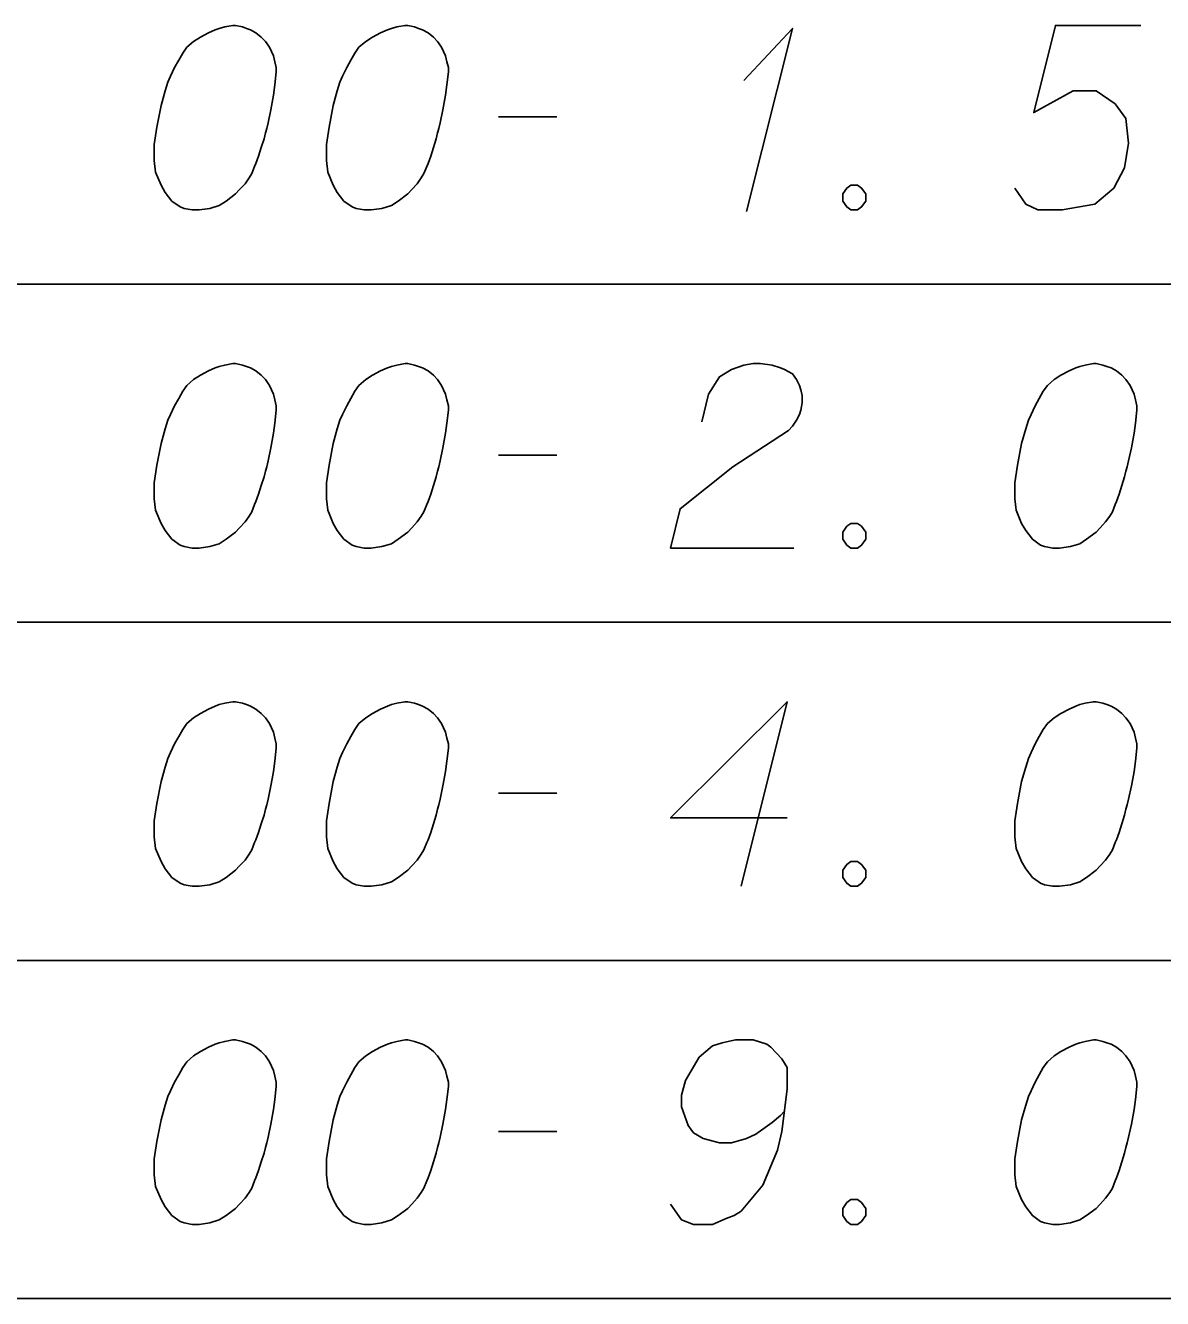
# Model space of a CAD drawing. Extents: x 2074207 to 2076812, y 516372 to 523312.
# Drawn here: x 2076397.04 to 2076426.64, y 516865.67 to 516898.81 of the extents above; entities that cross this region are included whole.
import ezdxf

# ---------------------------------------------------------------- set-up
doc = ezdxf.new("R2010")
doc.units = 0
for name, color, linetype in [('Prop DirtTable_ Soil Test Results - Outline (Major)', 7, 'Continuous'), ('Prop DirtTable_ Soil Test Results - Outline (Minor)', 7, 'Continuous'), ('Prop DirtTable_ Soil Test Results - Tx (Sample Data)', 7, 'Continuous')]:
    doc.layers.add(name, color=color, linetype=linetype)

msp = doc.modelspace()

# ---------------------------------------------------------------- linework, layer by layer
at = {"layer": 'Prop DirtTable_ Soil Test Results - Outline (Major)'}
msp.add_line((2076260.609, 516865.674), (2076811.903, 516865.674), dxfattribs=at)
at = {"layer": 'Prop DirtTable_ Soil Test Results - Outline (Minor)'}
for p, q in [((2076260.609, 516892.074), (2076811.903, 516892.074)), ((2076260.609, 516892.074), (2076811.903, 516892.074)), ((2076260.609, 516883.274), (2076811.903, 516883.274)), ((2076260.609, 516883.274), (2076811.903, 516883.274)), ((2076260.609, 516874.474), (2076811.903, 516874.474)), ((2076260.609, 516874.474), (2076811.903, 516874.474)), ((2076260.609, 516865.674), (2076811.903, 516865.674))]:
    msp.add_line(p, q, dxfattribs=at)
at = {"layer": 'Prop DirtTable_ Soil Test Results - Tx (Sample Data)'}
for points in [[(2076402.512, 516898.805), (2076402.442, 516898.805), (2076402.23, 516898.767), (2076402.089, 516898.73), (2076401.983, 516898.692), (2076401.807, 516898.616), (2076401.595, 516898.503), (2076401.419, 516898.389), (2076401.242, 516898.238), (2076401.136, 516898.087), (2076401.031, 516897.898), (2076400.925, 516897.709), (2076400.819, 516897.482), (2076400.748, 516897.331), (2076400.678, 516897.104), (2076400.572, 516896.726), (2076400.466, 516896.159), (2076400.396, 516895.706), (2076400.396, 516895.29), (2076400.431, 516894.988), (2076400.572, 516894.648), (2076400.678, 516894.459), (2076400.854, 516894.232), (2076401.066, 516894.081), (2076401.172, 516894.043), (2076401.383, 516894.005), (2076401.56, 516894.005), (2076401.842, 516894.043), (2076402.089, 516894.119), (2076402.265, 516894.232), (2076402.512, 516894.421), (2076402.618, 516894.534), (2076402.759, 516894.685), (2076402.865, 516894.837), (2076402.935, 516894.95), (2076403.006, 516895.139), (2076403.041, 516895.215), (2076403.112, 516895.404), (2076403.182, 516895.63), (2076403.253, 516895.857), (2076403.288, 516896.008), (2076403.323, 516896.122), (2076403.359, 516896.273), (2076403.429, 516896.613), (2076403.465, 516896.802), (2076403.5, 516896.991), (2076403.535, 516897.256), (2076403.57, 516897.596), (2076403.57, 516897.709), (2076403.535, 516897.86), (2076403.5, 516898.011), (2076403.394, 516898.238), (2076403.288, 516898.389), (2076403.182, 516898.503), (2076403.041, 516898.616), (2076402.9, 516898.692), (2076402.794, 516898.73), (2076402.689, 516898.767), (2076402.512, 516898.805)], [(2076406.992, 516898.805), (2076406.922, 516898.805), (2076406.71, 516898.767), (2076406.569, 516898.73), (2076406.463, 516898.692), (2076406.287, 516898.616), (2076406.075, 516898.503), (2076405.899, 516898.389), (2076405.722, 516898.238), (2076405.616, 516898.087), (2076405.511, 516897.898), (2076405.405, 516897.709), (2076405.299, 516897.482), (2076405.228, 516897.331), (2076405.158, 516897.104), (2076405.052, 516896.726), (2076404.946, 516896.159), (2076404.876, 516895.706), (2076404.876, 516895.29), (2076404.911, 516894.988), (2076405.052, 516894.648), (2076405.158, 516894.459), (2076405.334, 516894.232), (2076405.546, 516894.081), (2076405.652, 516894.043), (2076405.863, 516894.005), (2076406.04, 516894.005), (2076406.322, 516894.043), (2076406.569, 516894.119), (2076406.745, 516894.232), (2076406.992, 516894.421), (2076407.098, 516894.534), (2076407.239, 516894.685), (2076407.345, 516894.837), (2076407.415, 516894.95), (2076407.486, 516895.139), (2076407.521, 516895.215), (2076407.592, 516895.404), (2076407.662, 516895.63), (2076407.733, 516895.857), (2076407.768, 516896.008), (2076407.803, 516896.122), (2076407.839, 516896.273), (2076407.909, 516896.613), (2076407.945, 516896.802), (2076407.98, 516896.991), (2076408.015, 516897.256), (2076408.05, 516897.596), (2076408.05, 516897.709), (2076408.015, 516897.86), (2076407.98, 516898.011), (2076407.874, 516898.238), (2076407.768, 516898.389), (2076407.662, 516898.503), (2076407.521, 516898.616), (2076407.38, 516898.692), (2076407.274, 516898.73), (2076407.169, 516898.767), (2076406.992, 516898.805)], [(2076415.74, 516897.369), (2076417.01, 516898.73), (2076415.811, 516893.967)], [(2076426.076, 516898.805), (2076423.854, 516898.805), (2076423.289, 516896.537), (2076424.312, 516897.104), (2076424.912, 516897.104), (2076425.406, 516896.764), (2076425.688, 516896.386), (2076425.759, 516895.744), (2076425.653, 516895.101), (2076425.371, 516894.572), (2076424.877, 516894.156), (2076424.03, 516894.005), (2076423.395, 516894.005), (2076423.078, 516894.156), (2076422.796, 516894.572)], [(2076409.356, 516896.424), (2076410.872, 516896.424)], [(2076418.527, 516894.648), (2076418.704, 516894.648), (2076418.809, 516894.572), (2076418.915, 516894.421), (2076418.915, 516894.232), (2076418.809, 516894.081), (2076418.704, 516894.005), (2076418.527, 516894.005), (2076418.421, 516894.081), (2076418.316, 516894.232), (2076418.316, 516894.421), (2076418.421, 516894.572), (2076418.527, 516894.648)], [(2076402.512, 516890.005), (2076402.442, 516890.005), (2076402.23, 516889.967), (2076402.089, 516889.93), (2076401.983, 516889.892), (2076401.807, 516889.816), (2076401.595, 516889.703), (2076401.419, 516889.589), (2076401.242, 516889.438), (2076401.136, 516889.287), (2076401.031, 516889.098), (2076400.925, 516888.909), (2076400.819, 516888.682), (2076400.748, 516888.531), (2076400.678, 516888.304), (2076400.572, 516887.926), (2076400.466, 516887.359), (2076400.396, 516886.906), (2076400.396, 516886.49), (2076400.431, 516886.188), (2076400.572, 516885.848), (2076400.678, 516885.659), (2076400.854, 516885.432), (2076401.066, 516885.281), (2076401.172, 516885.243), (2076401.383, 516885.205), (2076401.56, 516885.205), (2076401.842, 516885.243), (2076402.089, 516885.319), (2076402.265, 516885.432), (2076402.512, 516885.621), (2076402.618, 516885.734), (2076402.759, 516885.885), (2076402.865, 516886.037), (2076402.935, 516886.15), (2076403.006, 516886.339), (2076403.041, 516886.415), (2076403.112, 516886.604), (2076403.182, 516886.83), (2076403.253, 516887.057), (2076403.288, 516887.208), (2076403.323, 516887.322), (2076403.359, 516887.473), (2076403.429, 516887.813), (2076403.465, 516888.002), (2076403.5, 516888.191), (2076403.535, 516888.456), (2076403.57, 516888.796), (2076403.57, 516888.909), (2076403.535, 516889.06), (2076403.5, 516889.211), (2076403.394, 516889.438), (2076403.288, 516889.589), (2076403.182, 516889.703), (2076403.041, 516889.816), (2076402.9, 516889.892), (2076402.794, 516889.93), (2076402.689, 516889.967), (2076402.512, 516890.005)], [(2076406.992, 516890.005), (2076406.922, 516890.005), (2076406.71, 516889.967), (2076406.569, 516889.93), (2076406.463, 516889.892), (2076406.287, 516889.816), (2076406.075, 516889.703), (2076405.899, 516889.589), (2076405.722, 516889.438), (2076405.616, 516889.287), (2076405.511, 516889.098), (2076405.405, 516888.909), (2076405.299, 516888.682), (2076405.228, 516888.531), (2076405.158, 516888.304), (2076405.052, 516887.926), (2076404.946, 516887.359), (2076404.876, 516886.906), (2076404.876, 516886.49), (2076404.911, 516886.188), (2076405.052, 516885.848), (2076405.158, 516885.659), (2076405.334, 516885.432), (2076405.546, 516885.281), (2076405.652, 516885.243), (2076405.863, 516885.205), (2076406.04, 516885.205), (2076406.322, 516885.243), (2076406.569, 516885.319), (2076406.745, 516885.432), (2076406.992, 516885.621), (2076407.098, 516885.734), (2076407.239, 516885.885), (2076407.345, 516886.037), (2076407.415, 516886.15), (2076407.486, 516886.339), (2076407.521, 516886.415), (2076407.592, 516886.604), (2076407.662, 516886.83), (2076407.733, 516887.057), (2076407.768, 516887.208), (2076407.803, 516887.322), (2076407.839, 516887.473), (2076407.909, 516887.813), (2076407.945, 516888.002), (2076407.98, 516888.191), (2076408.015, 516888.456), (2076408.05, 516888.796), (2076408.05, 516888.909), (2076408.015, 516889.06), (2076407.98, 516889.211), (2076407.874, 516889.438), (2076407.768, 516889.589), (2076407.662, 516889.703), (2076407.521, 516889.816), (2076407.38, 516889.892), (2076407.274, 516889.93), (2076407.169, 516889.967), (2076406.992, 516890.005)], [(2076414.647, 516888.493), (2076414.823, 516889.211), (2076415.106, 516889.665), (2076415.423, 516889.854), (2076415.74, 516889.967), (2076415.987, 516890.005), (2076416.164, 516890.005), (2076416.481, 516889.967), (2076416.693, 516889.892), (2076416.799, 516889.854), (2076417.01, 516889.741), (2076417.116, 516889.589), (2076417.187, 516889.438), (2076417.222, 516889.325), (2076417.257, 516889.174), (2076417.257, 516888.985), (2076417.222, 516888.796), (2076417.187, 516888.682), (2076417.116, 516888.531), (2076417.01, 516888.38), (2076416.905, 516888.267), (2076415.458, 516887.322), (2076414.083, 516886.226), (2076413.836, 516885.205), (2076417.046, 516885.205)], [(2076424.912, 516890.005), (2076424.842, 516890.005), (2076424.63, 516889.967), (2076424.489, 516889.93), (2076424.383, 516889.892), (2076424.207, 516889.816), (2076423.995, 516889.703), (2076423.819, 516889.589), (2076423.642, 516889.438), (2076423.536, 516889.287), (2076423.431, 516889.098), (2076423.325, 516888.909), (2076423.219, 516888.682), (2076423.148, 516888.531), (2076423.078, 516888.304), (2076422.972, 516887.926), (2076422.866, 516887.359), (2076422.796, 516886.906), (2076422.796, 516886.49), (2076422.831, 516886.188), (2076422.972, 516885.848), (2076423.078, 516885.659), (2076423.254, 516885.432), (2076423.466, 516885.281), (2076423.572, 516885.243), (2076423.783, 516885.205), (2076423.96, 516885.205), (2076424.242, 516885.243), (2076424.489, 516885.319), (2076424.665, 516885.432), (2076424.912, 516885.621), (2076425.018, 516885.734), (2076425.159, 516885.885), (2076425.265, 516886.037), (2076425.335, 516886.15), (2076425.406, 516886.339), (2076425.441, 516886.415), (2076425.512, 516886.604), (2076425.582, 516886.83), (2076425.653, 516887.057), (2076425.688, 516887.208), (2076425.723, 516887.322), (2076425.759, 516887.473), (2076425.829, 516887.813), (2076425.865, 516888.002), (2076425.9, 516888.191), (2076425.935, 516888.456), (2076425.97, 516888.796), (2076425.97, 516888.909), (2076425.935, 516889.06), (2076425.9, 516889.211), (2076425.794, 516889.438), (2076425.688, 516889.589), (2076425.582, 516889.703), (2076425.441, 516889.816), (2076425.3, 516889.892), (2076425.194, 516889.93), (2076425.089, 516889.967), (2076424.912, 516890.005)], [(2076409.356, 516887.624), (2076410.872, 516887.624)], [(2076418.527, 516885.848), (2076418.704, 516885.848), (2076418.809, 516885.772), (2076418.915, 516885.621), (2076418.915, 516885.432), (2076418.809, 516885.281), (2076418.704, 516885.205), (2076418.527, 516885.205), (2076418.421, 516885.281), (2076418.316, 516885.432), (2076418.316, 516885.621), (2076418.421, 516885.772), (2076418.527, 516885.848)], [(2076402.512, 516881.205), (2076402.442, 516881.205), (2076402.23, 516881.167), (2076402.089, 516881.13), (2076401.983, 516881.092), (2076401.807, 516881.016), (2076401.595, 516880.903), (2076401.419, 516880.789), (2076401.242, 516880.638), (2076401.136, 516880.487), (2076401.031, 516880.298), (2076400.925, 516880.109), (2076400.819, 516879.882), (2076400.748, 516879.731), (2076400.678, 516879.504), (2076400.572, 516879.126), (2076400.466, 516878.559), (2076400.396, 516878.106), (2076400.396, 516877.69), (2076400.431, 516877.388), (2076400.572, 516877.048), (2076400.678, 516876.859), (2076400.854, 516876.632), (2076401.066, 516876.481), (2076401.172, 516876.443), (2076401.383, 516876.405), (2076401.56, 516876.405), (2076401.842, 516876.443), (2076402.089, 516876.519), (2076402.265, 516876.632), (2076402.512, 516876.821), (2076402.618, 516876.934), (2076402.759, 516877.085), (2076402.865, 516877.237), (2076402.935, 516877.35), (2076403.006, 516877.539), (2076403.041, 516877.615), (2076403.112, 516877.804), (2076403.182, 516878.03), (2076403.253, 516878.257), (2076403.288, 516878.408), (2076403.323, 516878.522), (2076403.359, 516878.673), (2076403.429, 516879.013), (2076403.465, 516879.202), (2076403.5, 516879.391), (2076403.535, 516879.656), (2076403.57, 516879.996), (2076403.57, 516880.109), (2076403.535, 516880.26), (2076403.5, 516880.411), (2076403.394, 516880.638), (2076403.288, 516880.789), (2076403.182, 516880.903), (2076403.041, 516881.016), (2076402.9, 516881.092), (2076402.794, 516881.13), (2076402.689, 516881.167), (2076402.512, 516881.205)], [(2076406.992, 516881.205), (2076406.922, 516881.205), (2076406.71, 516881.167), (2076406.569, 516881.13), (2076406.463, 516881.092), (2076406.287, 516881.016), (2076406.075, 516880.903), (2076405.899, 516880.789), (2076405.722, 516880.638), (2076405.616, 516880.487), (2076405.511, 516880.298), (2076405.405, 516880.109), (2076405.299, 516879.882), (2076405.228, 516879.731), (2076405.158, 516879.504), (2076405.052, 516879.126), (2076404.946, 516878.559), (2076404.876, 516878.106), (2076404.876, 516877.69), (2076404.911, 516877.388), (2076405.052, 516877.048), (2076405.158, 516876.859), (2076405.334, 516876.632), (2076405.546, 516876.481), (2076405.652, 516876.443), (2076405.863, 516876.405), (2076406.04, 516876.405), (2076406.322, 516876.443), (2076406.569, 516876.519), (2076406.745, 516876.632), (2076406.992, 516876.821), (2076407.098, 516876.934), (2076407.239, 516877.085), (2076407.345, 516877.237), (2076407.415, 516877.35), (2076407.486, 516877.539), (2076407.521, 516877.615), (2076407.592, 516877.804), (2076407.662, 516878.03), (2076407.733, 516878.257), (2076407.768, 516878.408), (2076407.803, 516878.522), (2076407.839, 516878.673), (2076407.909, 516879.013), (2076407.945, 516879.202), (2076407.98, 516879.391), (2076408.015, 516879.656), (2076408.05, 516879.996), (2076408.05, 516880.109), (2076408.015, 516880.26), (2076407.98, 516880.411), (2076407.874, 516880.638), (2076407.768, 516880.789), (2076407.662, 516880.903), (2076407.521, 516881.016), (2076407.38, 516881.092), (2076407.274, 516881.13), (2076407.169, 516881.167), (2076406.992, 516881.205)], [(2076416.869, 516878.182), (2076413.836, 516878.182), (2076416.869, 516881.205), (2076415.67, 516876.405)], [(2076424.912, 516881.205), (2076424.842, 516881.205), (2076424.63, 516881.167), (2076424.489, 516881.13), (2076424.383, 516881.092), (2076424.207, 516881.016), (2076423.995, 516880.903), (2076423.819, 516880.789), (2076423.642, 516880.638), (2076423.536, 516880.487), (2076423.431, 516880.298), (2076423.325, 516880.109), (2076423.219, 516879.882), (2076423.148, 516879.731), (2076423.078, 516879.504), (2076422.972, 516879.126), (2076422.866, 516878.559), (2076422.796, 516878.106), (2076422.796, 516877.69), (2076422.831, 516877.388), (2076422.972, 516877.048), (2076423.078, 516876.859), (2076423.254, 516876.632), (2076423.466, 516876.481), (2076423.572, 516876.443), (2076423.783, 516876.405), (2076423.96, 516876.405), (2076424.242, 516876.443), (2076424.489, 516876.519), (2076424.665, 516876.632), (2076424.912, 516876.821), (2076425.018, 516876.934), (2076425.159, 516877.085), (2076425.265, 516877.237), (2076425.335, 516877.35), (2076425.406, 516877.539), (2076425.441, 516877.615), (2076425.512, 516877.804), (2076425.582, 516878.03), (2076425.653, 516878.257), (2076425.688, 516878.408), (2076425.723, 516878.522), (2076425.759, 516878.673), (2076425.829, 516879.013), (2076425.865, 516879.202), (2076425.9, 516879.391), (2076425.935, 516879.656), (2076425.97, 516879.996), (2076425.97, 516880.109), (2076425.935, 516880.26), (2076425.9, 516880.411), (2076425.794, 516880.638), (2076425.688, 516880.789), (2076425.582, 516880.903), (2076425.441, 516881.016), (2076425.3, 516881.092), (2076425.194, 516881.13), (2076425.089, 516881.167), (2076424.912, 516881.205)], [(2076409.356, 516878.824), (2076410.872, 516878.824)], [(2076418.527, 516877.048), (2076418.704, 516877.048), (2076418.809, 516876.972), (2076418.915, 516876.821), (2076418.915, 516876.632), (2076418.809, 516876.481), (2076418.704, 516876.405), (2076418.527, 516876.405), (2076418.421, 516876.481), (2076418.316, 516876.632), (2076418.316, 516876.821), (2076418.421, 516876.972), (2076418.527, 516877.048)], [(2076402.512, 516872.405), (2076402.442, 516872.405), (2076402.23, 516872.367), (2076402.089, 516872.33), (2076401.983, 516872.292), (2076401.807, 516872.216), (2076401.595, 516872.103), (2076401.419, 516871.989), (2076401.242, 516871.838), (2076401.136, 516871.687), (2076401.031, 516871.498), (2076400.925, 516871.309), (2076400.819, 516871.082), (2076400.748, 516870.931), (2076400.678, 516870.704), (2076400.572, 516870.326), (2076400.466, 516869.759), (2076400.396, 516869.306), (2076400.396, 516868.89), (2076400.431, 516868.588), (2076400.572, 516868.248), (2076400.678, 516868.059), (2076400.854, 516867.832), (2076401.066, 516867.681), (2076401.172, 516867.643), (2076401.383, 516867.605), (2076401.56, 516867.605), (2076401.842, 516867.643), (2076402.089, 516867.719), (2076402.265, 516867.832), (2076402.512, 516868.021), (2076402.618, 516868.134), (2076402.759, 516868.285), (2076402.865, 516868.437), (2076402.935, 516868.55), (2076403.006, 516868.739), (2076403.041, 516868.815), (2076403.112, 516869.004), (2076403.182, 516869.23), (2076403.253, 516869.457), (2076403.288, 516869.608), (2076403.323, 516869.722), (2076403.359, 516869.873), (2076403.429, 516870.213), (2076403.465, 516870.402), (2076403.5, 516870.591), (2076403.535, 516870.856), (2076403.57, 516871.196), (2076403.57, 516871.309), (2076403.535, 516871.46), (2076403.5, 516871.611), (2076403.394, 516871.838), (2076403.288, 516871.989), (2076403.182, 516872.103), (2076403.041, 516872.216), (2076402.9, 516872.292), (2076402.794, 516872.33), (2076402.689, 516872.367), (2076402.512, 516872.405)], [(2076406.992, 516872.405), (2076406.922, 516872.405), (2076406.71, 516872.367), (2076406.569, 516872.33), (2076406.463, 516872.292), (2076406.287, 516872.216), (2076406.075, 516872.103), (2076405.899, 516871.989), (2076405.722, 516871.838), (2076405.616, 516871.687), (2076405.511, 516871.498), (2076405.405, 516871.309), (2076405.299, 516871.082), (2076405.228, 516870.931), (2076405.158, 516870.704), (2076405.052, 516870.326), (2076404.946, 516869.759), (2076404.876, 516869.306), (2076404.876, 516868.89), (2076404.911, 516868.588), (2076405.052, 516868.248), (2076405.158, 516868.059), (2076405.334, 516867.832), (2076405.546, 516867.681), (2076405.652, 516867.643), (2076405.863, 516867.605), (2076406.04, 516867.605), (2076406.322, 516867.643), (2076406.569, 516867.719), (2076406.745, 516867.832), (2076406.992, 516868.021), (2076407.098, 516868.134), (2076407.239, 516868.285), (2076407.345, 516868.437), (2076407.415, 516868.55), (2076407.486, 516868.739), (2076407.521, 516868.815), (2076407.592, 516869.004), (2076407.662, 516869.23), (2076407.733, 516869.457), (2076407.768, 516869.608), (2076407.803, 516869.722), (2076407.839, 516869.873), (2076407.909, 516870.213), (2076407.945, 516870.402), (2076407.98, 516870.591), (2076408.015, 516870.856), (2076408.05, 516871.196), (2076408.05, 516871.309), (2076408.015, 516871.46), (2076407.98, 516871.611), (2076407.874, 516871.838), (2076407.768, 516871.989), (2076407.662, 516872.103), (2076407.521, 516872.216), (2076407.38, 516872.292), (2076407.274, 516872.33), (2076407.169, 516872.367), (2076406.992, 516872.405)], [(2076413.836, 516868.134), (2076414.118, 516867.719), (2076414.435, 516867.605), (2076414.929, 516867.605), (2076415.282, 516867.756), (2076415.494, 516867.832), (2076415.67, 516867.945), (2076416.234, 516868.626), (2076416.622, 516869.533), (2076416.728, 516870.024), (2076416.869, 516871.12), (2076416.869, 516871.687), (2076416.728, 516871.914), (2076416.446, 516872.216), (2076416.34, 516872.292), (2076415.987, 516872.405), (2076415.529, 516872.405), (2076415.176, 516872.33), (2076414.929, 516872.254), (2076414.576, 516871.952), (2076414.224, 516871.347), (2076414.118, 516870.969), (2076414.118, 516870.667), (2076414.294, 516870.175), (2076414.435, 516869.986), (2076414.682, 516869.835), (2076415.106, 516869.722), (2076415.423, 516869.722), (2076415.811, 516869.835), (2076416.058, 516869.948), (2076416.481, 516870.251), (2076416.693, 516870.44), (2076416.799, 516870.553)], [(2076424.912, 516872.405), (2076424.842, 516872.405), (2076424.63, 516872.367), (2076424.489, 516872.33), (2076424.383, 516872.292), (2076424.207, 516872.216), (2076423.995, 516872.103), (2076423.819, 516871.989), (2076423.642, 516871.838), (2076423.536, 516871.687), (2076423.431, 516871.498), (2076423.325, 516871.309), (2076423.219, 516871.082), (2076423.148, 516870.931), (2076423.078, 516870.704), (2076422.972, 516870.326), (2076422.866, 516869.759), (2076422.796, 516869.306), (2076422.796, 516868.89), (2076422.831, 516868.588), (2076422.972, 516868.248), (2076423.078, 516868.059), (2076423.254, 516867.832), (2076423.466, 516867.681), (2076423.572, 516867.643), (2076423.783, 516867.605), (2076423.96, 516867.605), (2076424.242, 516867.643), (2076424.489, 516867.719), (2076424.665, 516867.832), (2076424.912, 516868.021), (2076425.018, 516868.134), (2076425.159, 516868.285), (2076425.265, 516868.437), (2076425.335, 516868.55), (2076425.406, 516868.739), (2076425.441, 516868.815), (2076425.512, 516869.004), (2076425.582, 516869.23), (2076425.653, 516869.457), (2076425.688, 516869.608), (2076425.723, 516869.722), (2076425.759, 516869.873), (2076425.829, 516870.213), (2076425.865, 516870.402), (2076425.9, 516870.591), (2076425.935, 516870.856), (2076425.97, 516871.196), (2076425.97, 516871.309), (2076425.935, 516871.46), (2076425.9, 516871.611), (2076425.794, 516871.838), (2076425.688, 516871.989), (2076425.582, 516872.103), (2076425.441, 516872.216), (2076425.3, 516872.292), (2076425.194, 516872.33), (2076425.089, 516872.367), (2076424.912, 516872.405)], [(2076409.356, 516870.024), (2076410.872, 516870.024)], [(2076418.527, 516868.248), (2076418.704, 516868.248), (2076418.809, 516868.172), (2076418.915, 516868.021), (2076418.915, 516867.832), (2076418.809, 516867.681), (2076418.704, 516867.605), (2076418.527, 516867.605), (2076418.421, 516867.681), (2076418.316, 516867.832), (2076418.316, 516868.021), (2076418.421, 516868.172), (2076418.527, 516868.248)]]:
    msp.add_lwpolyline(points, dxfattribs=at)

doc.saveas('drawing.dxf')
